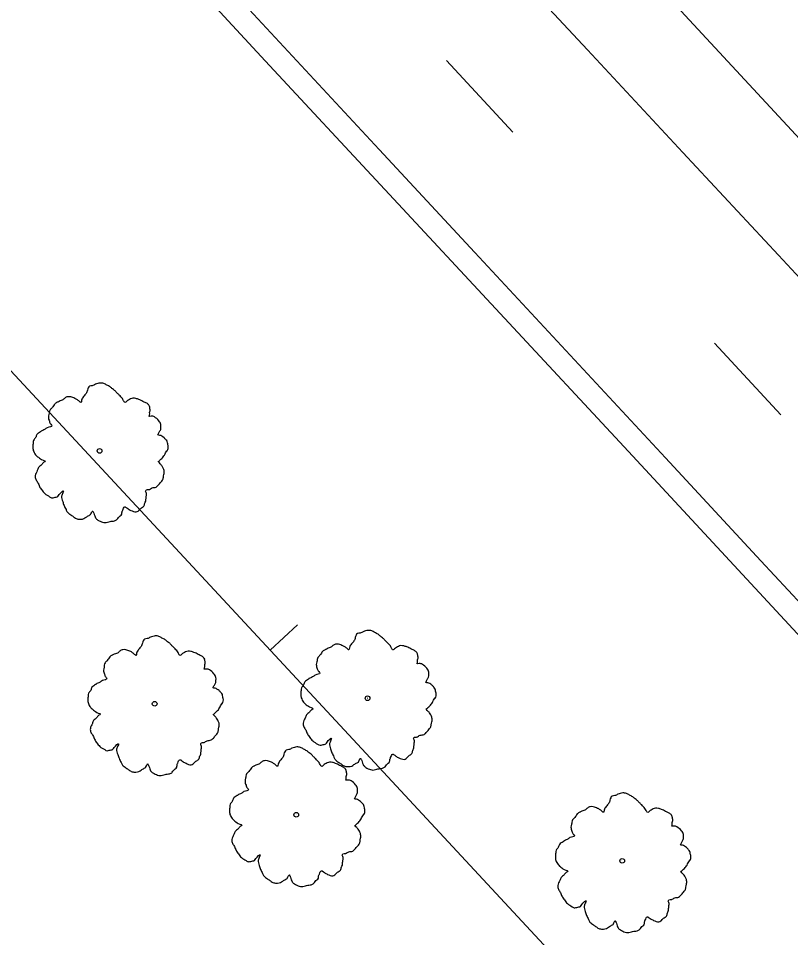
# Model space of a CAD drawing. Extents: x 2132221 to 2141942, y 535736 to 547298.
# Drawn here: x 2132881 to 2132963.5, y 546460.6 to 546558.9 of the extents above; entities that cross this region are included whole.
import ezdxf

# ---------------------------------------------------------------- set-up
doc = ezdxf.new("R2010")
doc.units = 0
for name, color, linetype in [('RD_EX_Misc', 7, 'Continuous'), ('RD_EX_Road', 7, 'Continuous'), ('RD_EX_VEG', 7, 'Continuous'), ('RD_HC_Cl', 7, 'Continuous'), ('RD_HC_Data_Tic', 7, 'Continuous')]:
    doc.layers.add(name, color=color, linetype=linetype)

msp = doc.modelspace()

# ---------------------------------------------------------------- linework, layer by layer
at = {"layer": 'RD_EX_Misc'}
for p, q in [((2132926.725, 546554.429), (2132933.826, 546546.747)), ((2132955.402, 546524.18), (2132962.504, 546516.498))]:
    msp.add_line(p, q, dxfattribs=at)
for points in [[(2132817.529, 546654.849), (2132827.732, 546643.853), (2132837.934, 546632.857), (2132848.136, 546621.861), (2132858.338, 546610.865), (2132868.541, 546599.869), (2132878.743, 546588.873), (2132888.945, 546577.877), (2132899.147, 546566.88), (2132909.349, 546555.884), (2132919.552, 546544.888), (2132929.754, 546533.892), (2132939.956, 546522.896), (2132950.158, 546511.9), (2132960.361, 546500.904), (2132970.563, 546489.908)], [(2132849.888, 546654.432), (2132860.101, 546643.445), (2132870.314, 546632.459), (2132880.527, 546621.473), (2132890.74, 546610.487), (2132900.953, 546599.501), (2132911.166, 546588.515), (2132921.379, 546577.529), (2132931.592, 546566.542), (2132941.805, 546555.556), (2132952.018, 546544.57), (2132962.231, 546533.584), (2132972.444, 546522.598)]]:
    msp.add_lwpolyline(points, dxfattribs=at)
at = {"layer": 'RD_EX_Road'}
for points in [[(2132646.498, 546887.91), (2132670.47, 546862.227), (2132703.345, 546826.75), (2132732.327, 546795.137), (2132762.477, 546763.018), (2132802.003, 546720.533), (2132837.751, 546682.346), (2132871.728, 546645.927), (2132915.511, 546598.375), (2132950.428, 546561.24), (2132980.909, 546528.307), (2133017.782, 546488.547), (2133051.28, 546452.293), (2133091.145, 546409.189), (2133126.959, 546370.83), (2133161.942, 546333.522)], [(2132620.995, 546862.806), (2132653.014, 546829.016), (2132683.719, 546795.637), (2132711.613, 546765.305), (2132742.065, 546732.252), (2132775.203, 546696.691), (2132807.289, 546662.069), (2132842.516, 546624.194), (2132870.846, 546593.844), (2132907.366, 546554.365), (2132945.729, 546513.092), (2132979.603, 546476.531), (2133009.387, 546444.353), (2133039.281, 546411.905), (2133069.026, 546379.971), (2133097.366, 546349.257), (2133106.795, 546338.987), (2133142.636, 546300.7)]]:
    msp.add_lwpolyline(points, dxfattribs=at)
at = {"layer": 'RD_EX_VEG'}
for centre, radius in [((2132889.649, 546512.659), 0.25), ((2132889.627, 546512.655), 0.0001), ((2132895.536, 546485.608), 0.25), ((2132895.513, 546485.604), 0.0001), ((2132918.298, 546486.196), 0.25), ((2132918.275, 546486.192), 0.0001), ((2132910.674, 546473.733), 0.25), ((2132910.652, 546473.73), 0.0001), ((2132945.525, 546468.811), 0.25), ((2132945.502, 546468.807), 0.0001)]:
    msp.add_circle(centre, radius, dxfattribs=at)
for points in [[(2132895.006, 546517.422), (2132894.821, 546517.659), (2132894.527, 546517.83), (2132894.284, 546517.946), (2132894.077, 546518.061), (2132893.851, 546518.158), (2132893.519, 546518.26), (2132893.219, 546518.29), (2132892.951, 546518.212), (2132892.752, 546518.096), (2132892.516, 546517.947), (2132892.387, 546517.828), (2132892.284, 546517.903), (2132892.201, 546518.03), (2132892.086, 546518.265), (2132891.917, 546518.448), (2132891.748, 546518.632), (2132891.492, 546518.872), (2132891.255, 546519.129), (2132891.032, 546519.297), (2132890.775, 546519.502), (2132890.429, 546519.693), (2132890.099, 546519.865), (2132889.712, 546519.916), (2132889.194, 546519.778), (2132888.852, 546519.633), (2132888.567, 546519.573), (2132888.338, 546519.158), (2132888.199, 546518.792), (2132888.069, 546518.638), (2132887.808, 546518.295), (2132887.711, 546518.069), (2132887.648, 546517.842), (2132887.579, 546517.88), (2132887.288, 546518.121), (2132887.012, 546518.274), (2132886.558, 546518.434), (2132886.24, 546518.447), (2132885.934, 546518.3), (2132885.66, 546518.081), (2132885.445, 546518.019), (2132885.192, 546517.887), (2132885.12, 546517.855), (2132884.847, 546517.671), (2132884.585, 546517.293), (2132884.345, 546517.037), (2132884.264, 546516.793), (2132884.237, 546516.564), (2132884.172, 546516.266), (2132884.278, 546515.82), (2132884.425, 546515.513), (2132884.542, 546515.349), (2132884.056, 546515.139), (2132883.765, 546514.938), (2132883.386, 546514.759), (2132883.331, 546514.708), (2132882.948, 546514.423), (2132882.811, 546514.093), (2132882.587, 546513.783), (2132882.54, 546513.502), (2132882.506, 546513.097), (2132882.561, 546512.706), (2132882.808, 546512.254), (2132883.098, 546511.977), (2132883.616, 546511.673), (2132883.841, 546511.54), (2132883.695, 546511.44), (2132883.436, 546511.167), (2132883.124, 546510.879), (2132882.987, 546510.549), (2132882.853, 546510.289), (2132882.771, 546510.009), (2132882.826, 546509.618), (2132883.042, 546509.273), (2132883.22, 546508.859), (2132883.47, 546508.478), (2132883.79, 546508.094), (2132884.307, 546507.755), (2132884.586, 546507.637), (2132884.782, 546507.682), (2132885.193, 546507.79), (2132885.324, 546507.979), (2132885.782, 546508.367), (2132885.721, 546508.175), (2132885.583, 546507.809), (2132885.701, 546507.239), (2132885.844, 546506.826), (2132886.056, 546506.376), (2132886.204, 546506.104), (2132886.581, 546505.806), (2132886.89, 546505.582), (2132887.236, 546505.391), (2132887.642, 546505.357), (2132887.962, 546505.415), (2132888.198, 546505.564), (2132888.525, 546505.764), (2132888.687, 546505.845)], [(2132888.687, 546505.845), (2132888.765, 546506.019), (2132888.914, 546506.225), (2132888.947, 546506.153), (2132889.029, 546505.991), (2132889.123, 546505.704), (2132889.221, 546505.488), (2132889.46, 546505.266), (2132889.719, 546505.132), (2132890.226, 546504.988), (2132890.762, 546505.108), (2132891.242, 546505.177), (2132891.532, 546505.342), (2132891.663, 546505.531), (2132892.013, 546505.889), (2132892.061, 546506.205), (2132892.119, 546506.326), (2132892.345, 546506.671), (2132892.433, 546506.65), (2132892.656, 546506.482), (2132893.002, 546506.291), (2132893.28, 546506.174), (2132893.562, 546506.127), (2132893.778, 546506.224), (2132894.055, 546506.514), (2132894.382, 546506.748), (2132894.442, 546506.905), (2132894.484, 546507.08), (2132894.58, 546507.271), (2132894.589, 546507.483), (2132894.631, 546507.658), (2132894.637, 546507.799), (2132894.662, 546507.993), (2132894.635, 546508.206), (2132894.57, 546508.35), (2132894.647, 546508.488), (2132894.895, 546508.514), (2132895.003, 546508.545), (2132895.185, 546508.679), (2132895.595, 546508.751), (2132895.922, 546508.985), (2132896.201, 546509.31), (2132896.369, 546509.533), (2132896.469, 546509.83), (2132896.517, 546510.146), (2132896.561, 546510.357), (2132896.534, 546510.57), (2132896.406, 546510.893), (2132896.273, 546511.111), (2132896.036, 546511.368), (2132895.937, 546511.549), (2132895.991, 546511.564), (2132896.101, 546511.666), (2132896.303, 546511.853), (2132896.583, 546512.213), (2132896.848, 546512.662), (2132896.867, 546512.679), (2132896.982, 546512.922), (2132896.977, 546513.222), (2132896.932, 546513.419), (2132896.888, 546513.65), (2132896.737, 546513.851), (2132896.534, 546514.071), (2132896.31, 546514.24), (2132896.101, 546514.319), (2132895.891, 546514.363), (2132895.95, 546514.519), (2132896.103, 546514.796), (2132896.179, 546514.935), (2132896.206, 546515.163), (2132896.2, 546515.464), (2132895.987, 546515.88), (2132895.508, 546516.288), (2132895.158, 546516.373), (2132894.928, 546516.364), (2132894.986, 546516.486), (2132894.997, 546516.768), (2132895.058, 546516.96), (2132895.031, 546517.174), (2132895.003, 546517.351), (2132894.972, 546517.459)], [(2132923.655, 546490.959), (2132923.47, 546491.196), (2132923.176, 546491.367), (2132922.933, 546491.483), (2132922.725, 546491.598), (2132922.499, 546491.695), (2132922.167, 546491.797), (2132921.868, 546491.827), (2132921.6, 546491.749), (2132921.4, 546491.633), (2132921.165, 546491.484), (2132921.036, 546491.365), (2132920.933, 546491.44), (2132920.849, 546491.567), (2132920.735, 546491.801), (2132920.566, 546491.985), (2132920.396, 546492.169), (2132920.141, 546492.409), (2132919.903, 546492.666), (2132919.68, 546492.834), (2132919.423, 546493.039), (2132919.077, 546493.23), (2132918.748, 546493.402), (2132918.361, 546493.453), (2132917.843, 546493.315), (2132917.501, 546493.169), (2132917.216, 546493.11), (2132916.987, 546492.695), (2132916.848, 546492.329), (2132916.718, 546492.175), (2132916.457, 546491.832), (2132916.359, 546491.606), (2132916.297, 546491.379), (2132916.228, 546491.417), (2132915.937, 546491.658), (2132915.66, 546491.811), (2132915.207, 546491.971), (2132914.889, 546491.983), (2132914.582, 546491.837), (2132914.308, 546491.618), (2132914.094, 546491.556), (2132913.841, 546491.424), (2132913.769, 546491.392), (2132913.496, 546491.208), (2132913.233, 546490.83), (2132912.993, 546490.574), (2132912.913, 546490.33), (2132912.886, 546490.101), (2132912.821, 546489.803), (2132912.927, 546489.357), (2132913.073, 546489.05), (2132913.191, 546488.886), (2132912.705, 546488.676), (2132912.414, 546488.475), (2132912.035, 546488.296), (2132911.98, 546488.245), (2132911.597, 546487.96), (2132911.46, 546487.629), (2132911.235, 546487.32), (2132911.189, 546487.039), (2132911.155, 546486.634), (2132911.21, 546486.243), (2132911.457, 546485.79), (2132911.746, 546485.513), (2132912.265, 546485.21), (2132912.489, 546485.077), (2132912.344, 546484.977), (2132912.085, 546484.704), (2132911.773, 546484.416), (2132911.636, 546484.086), (2132911.502, 546483.826), (2132911.42, 546483.546), (2132911.475, 546483.155), (2132911.691, 546482.81), (2132911.869, 546482.396), (2132912.119, 546482.015), (2132912.439, 546481.631), (2132912.956, 546481.291), (2132913.234, 546481.174), (2132913.431, 546481.219), (2132913.842, 546481.327), (2132913.973, 546481.516), (2132914.431, 546481.904), (2132914.37, 546481.712), (2132914.231, 546481.346), (2132914.35, 546480.776), (2132914.493, 546480.363), (2132914.704, 546479.912), (2132914.853, 546479.641), (2132915.23, 546479.343), (2132915.539, 546479.118), (2132915.885, 546478.928), (2132916.29, 546478.894), (2132916.611, 546478.952), (2132916.847, 546479.101), (2132917.173, 546479.3), (2132917.336, 546479.382)], [(2132900.893, 546490.371), (2132900.708, 546490.608), (2132900.414, 546490.779), (2132900.171, 546490.895), (2132899.963, 546491.01), (2132899.737, 546491.107), (2132899.405, 546491.209), (2132899.106, 546491.239), (2132898.838, 546491.161), (2132898.638, 546491.045), (2132898.403, 546490.896), (2132898.274, 546490.777), (2132898.171, 546490.852), (2132898.087, 546490.979), (2132897.973, 546491.214), (2132897.804, 546491.397), (2132897.634, 546491.581), (2132897.379, 546491.821), (2132897.141, 546492.078), (2132896.918, 546492.246), (2132896.661, 546492.451), (2132896.315, 546492.642), (2132895.986, 546492.814), (2132895.599, 546492.865), (2132895.081, 546492.727), (2132894.739, 546492.582), (2132894.454, 546492.522), (2132894.225, 546492.107), (2132894.086, 546491.741), (2132893.956, 546491.587), (2132893.695, 546491.244), (2132893.597, 546491.018), (2132893.535, 546490.791), (2132893.466, 546490.829), (2132893.175, 546491.07), (2132892.898, 546491.223), (2132892.445, 546491.383), (2132892.127, 546491.396), (2132891.82, 546491.249), (2132891.546, 546491.03), (2132891.332, 546490.968), (2132891.079, 546490.836), (2132891.007, 546490.804), (2132890.734, 546490.62), (2132890.471, 546490.242), (2132890.231, 546489.986), (2132890.151, 546489.742), (2132890.124, 546489.513), (2132890.059, 546489.215), (2132890.165, 546488.769), (2132890.311, 546488.462), (2132890.429, 546488.298), (2132889.943, 546488.088), (2132889.652, 546487.888), (2132889.273, 546487.708), (2132889.218, 546487.657), (2132888.835, 546487.372), (2132888.698, 546487.042), (2132888.473, 546486.732), (2132888.427, 546486.451), (2132888.393, 546486.046), (2132888.448, 546485.655), (2132888.695, 546485.203), (2132888.984, 546484.926), (2132889.503, 546484.622), (2132889.727, 546484.489), (2132889.582, 546484.389), (2132889.323, 546484.116), (2132889.011, 546483.828), (2132888.874, 546483.498), (2132888.74, 546483.238), (2132888.658, 546482.958), (2132888.713, 546482.567), (2132888.929, 546482.222), (2132889.107, 546481.808), (2132889.357, 546481.427), (2132889.677, 546481.043), (2132890.194, 546480.704), (2132890.472, 546480.586), (2132890.669, 546480.631), (2132891.08, 546480.739), (2132891.211, 546480.928), (2132891.669, 546481.316), (2132891.608, 546481.124), (2132891.469, 546480.758), (2132891.588, 546480.188), (2132891.731, 546479.775), (2132891.942, 546479.325), (2132892.091, 546479.053), (2132892.468, 546478.755), (2132892.777, 546478.531), (2132893.123, 546478.34), (2132893.528, 546478.306), (2132893.849, 546478.364), (2132894.085, 546478.513), (2132894.411, 546478.713), (2132894.574, 546478.794)], [(2132917.336, 546479.382), (2132917.413, 546479.556), (2132917.563, 546479.762), (2132917.596, 546479.69), (2132917.677, 546479.528), (2132917.772, 546479.241), (2132917.87, 546479.025), (2132918.108, 546478.803), (2132918.368, 546478.669), (2132918.875, 546478.525), (2132919.41, 546478.645), (2132919.891, 546478.714), (2132920.18, 546478.879), (2132920.312, 546479.068), (2132920.662, 546479.425), (2132920.71, 546479.742), (2132920.768, 546479.863), (2132920.994, 546480.208), (2132921.082, 546480.187), (2132921.305, 546480.019), (2132921.651, 546479.828), (2132921.929, 546479.71), (2132922.21, 546479.664), (2132922.426, 546479.761), (2132922.703, 546480.051), (2132923.031, 546480.285), (2132923.09, 546480.442), (2132923.133, 546480.617), (2132923.229, 546480.808), (2132923.237, 546481.02), (2132923.28, 546481.195), (2132923.285, 546481.336), (2132923.311, 546481.529), (2132923.284, 546481.743), (2132923.219, 546481.887), (2132923.295, 546482.025), (2132923.544, 546482.051), (2132923.651, 546482.082), (2132923.834, 546482.216), (2132924.243, 546482.288), (2132924.571, 546482.522), (2132924.849, 546482.847), (2132925.017, 546483.07), (2132925.118, 546483.367), (2132925.166, 546483.683), (2132925.21, 546483.894), (2132925.183, 546484.107), (2132925.054, 546484.43), (2132924.922, 546484.648), (2132924.684, 546484.905), (2132924.586, 546485.086), (2132924.639, 546485.101), (2132924.749, 546485.203), (2132924.952, 546485.389), (2132925.231, 546485.75), (2132925.497, 546486.199), (2132925.515, 546486.216), (2132925.631, 546486.459), (2132925.626, 546486.759), (2132925.58, 546486.956), (2132925.537, 546487.187), (2132925.386, 546487.388), (2132925.182, 546487.608), (2132924.959, 546487.776), (2132924.75, 546487.856), (2132924.54, 546487.899), (2132924.599, 546488.056), (2132924.752, 546488.333), (2132924.828, 546488.471), (2132924.855, 546488.7), (2132924.849, 546489.001), (2132924.636, 546489.416), (2132924.157, 546489.825), (2132923.807, 546489.91), (2132923.577, 546489.901), (2132923.635, 546490.022), (2132923.646, 546490.305), (2132923.707, 546490.497), (2132923.68, 546490.71), (2132923.652, 546490.888), (2132923.621, 546490.996)], [(2132894.574, 546478.794), (2132894.651, 546478.968), (2132894.801, 546479.174), (2132894.834, 546479.102), (2132894.915, 546478.94), (2132895.01, 546478.653), (2132895.108, 546478.437), (2132895.346, 546478.215), (2132895.606, 546478.081), (2132896.113, 546477.937), (2132896.648, 546478.057), (2132897.129, 546478.126), (2132897.418, 546478.291), (2132897.55, 546478.48), (2132897.9, 546478.838), (2132897.948, 546479.154), (2132898.006, 546479.275), (2132898.232, 546479.62), (2132898.32, 546479.599), (2132898.543, 546479.431), (2132898.889, 546479.24), (2132899.167, 546479.123), (2132899.448, 546479.076), (2132899.664, 546479.173), (2132899.941, 546479.463), (2132900.269, 546479.697), (2132900.328, 546479.854), (2132900.371, 546480.029), (2132900.467, 546480.22), (2132900.475, 546480.432), (2132900.518, 546480.607), (2132900.523, 546480.748), (2132900.549, 546480.942), (2132900.522, 546481.155), (2132900.457, 546481.299), (2132900.533, 546481.437), (2132900.782, 546481.463), (2132900.889, 546481.494), (2132901.072, 546481.628), (2132901.481, 546481.7), (2132901.809, 546481.934), (2132902.087, 546482.259), (2132902.255, 546482.482), (2132902.356, 546482.779), (2132902.404, 546483.095), (2132902.448, 546483.306), (2132902.421, 546483.519), (2132902.292, 546483.842), (2132902.16, 546484.06), (2132901.922, 546484.317), (2132901.824, 546484.498), (2132901.877, 546484.513), (2132901.987, 546484.615), (2132902.19, 546484.802), (2132902.469, 546485.162), (2132902.735, 546485.611), (2132902.753, 546485.628), (2132902.869, 546485.871), (2132902.864, 546486.171), (2132902.818, 546486.368), (2132902.775, 546486.599), (2132902.624, 546486.8), (2132902.42, 546487.02), (2132902.197, 546487.189), (2132901.988, 546487.268), (2132901.778, 546487.312), (2132901.837, 546487.468), (2132901.99, 546487.745), (2132902.066, 546487.884), (2132902.093, 546488.112), (2132902.087, 546488.413), (2132901.874, 546488.829), (2132901.395, 546489.237), (2132901.045, 546489.322), (2132900.815, 546489.313), (2132900.873, 546489.435), (2132900.884, 546489.717), (2132900.945, 546489.909), (2132900.918, 546490.123), (2132900.89, 546490.301), (2132900.859, 546490.408)], [(2132916.031, 546478.497), (2132915.846, 546478.734), (2132915.552, 546478.905), (2132915.309, 546479.021), (2132915.102, 546479.135), (2132914.876, 546479.233), (2132914.544, 546479.335), (2132914.244, 546479.364), (2132913.976, 546479.287), (2132913.777, 546479.171), (2132913.541, 546479.021), (2132913.412, 546478.902), (2132913.309, 546478.977), (2132913.226, 546479.105), (2132913.112, 546479.339), (2132912.942, 546479.523), (2132912.773, 546479.706), (2132912.517, 546479.947), (2132912.28, 546480.204), (2132912.057, 546480.372), (2132911.8, 546480.577), (2132911.454, 546480.767), (2132911.125, 546480.94), (2132910.738, 546480.991), (2132910.219, 546480.852), (2132909.877, 546480.707), (2132909.592, 546480.648), (2132909.363, 546480.233), (2132909.225, 546479.867), (2132909.095, 546479.713), (2132908.833, 546479.37), (2132908.736, 546479.144), (2132908.673, 546478.916), (2132908.604, 546478.954), (2132908.313, 546479.196), (2132908.037, 546479.349), (2132907.583, 546479.508), (2132907.265, 546479.521), (2132906.959, 546479.374), (2132906.685, 546479.155), (2132906.47, 546479.093), (2132906.217, 546478.962), (2132906.145, 546478.929), (2132905.873, 546478.746), (2132905.61, 546478.367), (2132905.37, 546478.112), (2132905.289, 546477.867), (2132905.262, 546477.639), (2132905.197, 546477.341), (2132905.303, 546476.894), (2132905.45, 546476.588), (2132905.567, 546476.424), (2132905.081, 546476.213), (2132904.79, 546476.013), (2132904.411, 546475.834), (2132904.356, 546475.783), (2132903.974, 546475.498), (2132903.836, 546475.167), (2132903.612, 546474.858), (2132903.565, 546474.577), (2132903.531, 546474.171), (2132903.586, 546473.78), (2132903.833, 546473.328), (2132904.123, 546473.051), (2132904.641, 546472.747), (2132904.866, 546472.615), (2132904.72, 546472.514), (2132904.462, 546472.242), (2132904.149, 546471.954), (2132904.012, 546471.623), (2132903.878, 546471.363), (2132903.796, 546471.084), (2132903.851, 546470.692), (2132904.067, 546470.348), (2132904.245, 546469.934), (2132904.495, 546469.552), (2132904.815, 546469.168), (2132905.332, 546468.829), (2132905.611, 546468.712), (2132905.807, 546468.757), (2132906.218, 546468.864), (2132906.349, 546469.053), (2132906.807, 546469.442), (2132906.746, 546469.25), (2132906.608, 546468.884), (2132906.726, 546468.313), (2132906.869, 546467.901), (2132907.081, 546467.45), (2132907.229, 546467.179), (2132907.606, 546466.881), (2132907.915, 546466.656), (2132908.261, 546466.465), (2132908.667, 546466.431), (2132908.987, 546466.489), (2132909.223, 546466.639), (2132909.55, 546466.838), (2132909.712, 546466.92)], [(2132909.712, 546466.92), (2132909.79, 546467.094), (2132909.94, 546467.3), (2132909.972, 546467.228), (2132910.054, 546467.065), (2132910.148, 546466.779), (2132910.246, 546466.562), (2132910.485, 546466.341), (2132910.744, 546466.206), (2132911.251, 546466.062), (2132911.787, 546466.182), (2132912.267, 546466.251), (2132912.557, 546466.416), (2132912.688, 546466.606), (2132913.038, 546466.963), (2132913.086, 546467.279), (2132913.144, 546467.401), (2132913.37, 546467.745), (2132913.458, 546467.724), (2132913.681, 546467.556), (2132914.027, 546467.365), (2132914.305, 546467.248), (2132914.587, 546467.201), (2132914.803, 546467.299), (2132915.08, 546467.588), (2132915.407, 546467.823), (2132915.467, 546467.98), (2132915.509, 546468.155), (2132915.605, 546468.345), (2132915.614, 546468.557), (2132915.656, 546468.732), (2132915.662, 546468.874), (2132915.687, 546469.067), (2132915.66, 546469.28), (2132915.596, 546469.424), (2132915.672, 546469.563), (2132915.92, 546469.588), (2132916.028, 546469.619), (2132916.21, 546469.753), (2132916.62, 546469.825), (2132916.947, 546470.06), (2132917.226, 546470.385), (2132917.394, 546470.608), (2132917.494, 546470.904), (2132917.542, 546471.221), (2132917.586, 546471.431), (2132917.559, 546471.644), (2132917.431, 546471.968), (2132917.298, 546472.185), (2132917.061, 546472.443), (2132916.962, 546472.623), (2132917.016, 546472.639), (2132917.126, 546472.741), (2132917.328, 546472.927), (2132917.608, 546473.287), (2132917.873, 546473.736), (2132917.892, 546473.753), (2132918.007, 546473.996), (2132918.002, 546474.297), (2132917.957, 546474.493), (2132917.913, 546474.725), (2132917.762, 546474.926), (2132917.559, 546475.146), (2132917.335, 546475.314), (2132917.126, 546475.393), (2132916.916, 546475.437), (2132916.975, 546475.594), (2132917.128, 546475.871), (2132917.204, 546476.009), (2132917.231, 546476.238), (2132917.226, 546476.539), (2132917.012, 546476.954), (2132916.534, 546477.362), (2132916.183, 546477.447), (2132915.953, 546477.439), (2132916.011, 546477.56), (2132916.022, 546477.843), (2132916.083, 546478.035), (2132916.056, 546478.248), (2132916.028, 546478.426), (2132915.997, 546478.533)], [(2132950.882, 546473.574), (2132950.697, 546473.812), (2132950.403, 546473.982), (2132950.16, 546474.098), (2132949.952, 546474.213), (2132949.726, 546474.31), (2132949.395, 546474.412), (2132949.095, 546474.442), (2132948.827, 546474.364), (2132948.627, 546474.248), (2132948.392, 546474.099), (2132948.263, 546473.98), (2132948.16, 546474.055), (2132948.077, 546474.182), (2132947.962, 546474.417), (2132947.793, 546474.6), (2132947.623, 546474.784), (2132947.368, 546475.024), (2132947.13, 546475.281), (2132946.907, 546475.449), (2132946.65, 546475.654), (2132946.304, 546475.845), (2132945.975, 546476.017), (2132945.588, 546476.068), (2132945.07, 546475.93), (2132944.728, 546475.785), (2132944.443, 546475.725), (2132944.214, 546475.31), (2132944.075, 546474.944), (2132943.945, 546474.79), (2132943.684, 546474.447), (2132943.586, 546474.221), (2132943.524, 546473.994), (2132943.455, 546474.032), (2132943.164, 546474.274), (2132942.887, 546474.426), (2132942.434, 546474.586), (2132942.116, 546474.599), (2132941.809, 546474.452), (2132941.535, 546474.233), (2132941.321, 546474.171), (2132941.068, 546474.039), (2132940.996, 546474.007), (2132940.723, 546473.823), (2132940.46, 546473.445), (2132940.22, 546473.189), (2132940.14, 546472.945), (2132940.113, 546472.716), (2132940.048, 546472.418), (2132940.154, 546471.972), (2132940.3, 546471.665), (2132940.418, 546471.501), (2132939.932, 546471.291), (2132939.641, 546471.091), (2132939.262, 546470.911), (2132939.207, 546470.86), (2132938.824, 546470.575), (2132938.687, 546470.245), (2132938.463, 546469.935), (2132938.416, 546469.654), (2132938.382, 546469.249), (2132938.437, 546468.858), (2132938.684, 546468.406), (2132938.973, 546468.129), (2132939.492, 546467.825), (2132939.716, 546467.692), (2132939.571, 546467.592), (2132939.312, 546467.319), (2132939, 546467.031), (2132938.863, 546466.701), (2132938.729, 546466.441), (2132938.647, 546466.161), (2132938.702, 546465.77), (2132938.918, 546465.425), (2132939.096, 546465.011), (2132939.346, 546464.63), (2132939.666, 546464.246), (2132940.183, 546463.907), (2132940.461, 546463.789), (2132940.658, 546463.835), (2132941.069, 546463.942), (2132941.2, 546464.131), (2132941.658, 546464.519), (2132941.597, 546464.327), (2132941.459, 546463.961), (2132941.577, 546463.391), (2132941.72, 546462.978), (2132941.931, 546462.528), (2132942.08, 546462.256), (2132942.457, 546461.958), (2132942.766, 546461.734), (2132943.112, 546461.543), (2132943.517, 546461.509), (2132943.838, 546461.567), (2132944.074, 546461.716), (2132944.4, 546461.916), (2132944.563, 546461.997)], [(2132944.563, 546461.997), (2132944.641, 546462.171), (2132944.79, 546462.377), (2132944.823, 546462.305), (2132944.905, 546462.143), (2132944.999, 546461.856), (2132945.097, 546461.64), (2132945.335, 546461.418), (2132945.595, 546461.284), (2132946.102, 546461.14), (2132946.638, 546461.26), (2132947.118, 546461.329), (2132947.407, 546461.494), (2132947.539, 546461.683), (2132947.889, 546462.041), (2132947.937, 546462.357), (2132947.995, 546462.478), (2132948.221, 546462.823), (2132948.309, 546462.802), (2132948.532, 546462.634), (2132948.878, 546462.443), (2132949.156, 546462.326), (2132949.437, 546462.279), (2132949.653, 546462.376), (2132949.93, 546462.666), (2132950.258, 546462.9), (2132950.317, 546463.057), (2132950.36, 546463.232), (2132950.456, 546463.423), (2132950.464, 546463.635), (2132950.507, 546463.81), (2132950.512, 546463.951), (2132950.538, 546464.145), (2132950.511, 546464.358), (2132950.446, 546464.502), (2132950.522, 546464.64), (2132950.771, 546464.666), (2132950.878, 546464.697), (2132951.061, 546464.831), (2132951.47, 546464.903), (2132951.798, 546465.137), (2132952.076, 546465.462), (2132952.245, 546465.685), (2132952.345, 546465.982), (2132952.393, 546466.298), (2132952.437, 546466.509), (2132952.41, 546466.722), (2132952.282, 546467.046), (2132952.149, 546467.263), (2132951.911, 546467.52), (2132951.813, 546467.701), (2132951.866, 546467.717), (2132951.977, 546467.818), (2132952.179, 546468.005), (2132952.458, 546468.365), (2132952.724, 546468.814), (2132952.742, 546468.831), (2132952.858, 546469.074), (2132952.853, 546469.375), (2132952.807, 546469.571), (2132952.764, 546469.803), (2132952.613, 546470.003), (2132952.409, 546470.224), (2132952.186, 546470.392), (2132951.977, 546470.471), (2132951.767, 546470.515), (2132951.826, 546470.671), (2132951.979, 546470.948), (2132952.055, 546471.087), (2132952.082, 546471.315), (2132952.076, 546471.616), (2132951.863, 546472.032), (2132951.384, 546472.44), (2132951.034, 546472.525), (2132950.804, 546472.516), (2132950.862, 546472.638), (2132950.873, 546472.92), (2132950.934, 546473.112), (2132950.907, 546473.326), (2132950.879, 546473.504), (2132950.848, 546473.611)]]:
    msp.add_spline(points, degree=3, dxfattribs=at)
at = {"layer": 'RD_HC_Cl'}
msp.add_line((2132442.225, 546992.779), (2135969.501, 543194.557), dxfattribs=at)
at = {"layer": 'RD_HC_Data_Tic'}
msp.add_line((2132907.894, 546491.34), (2132910.825, 546494.062), dxfattribs=at)

doc.saveas('drawing.dxf')
